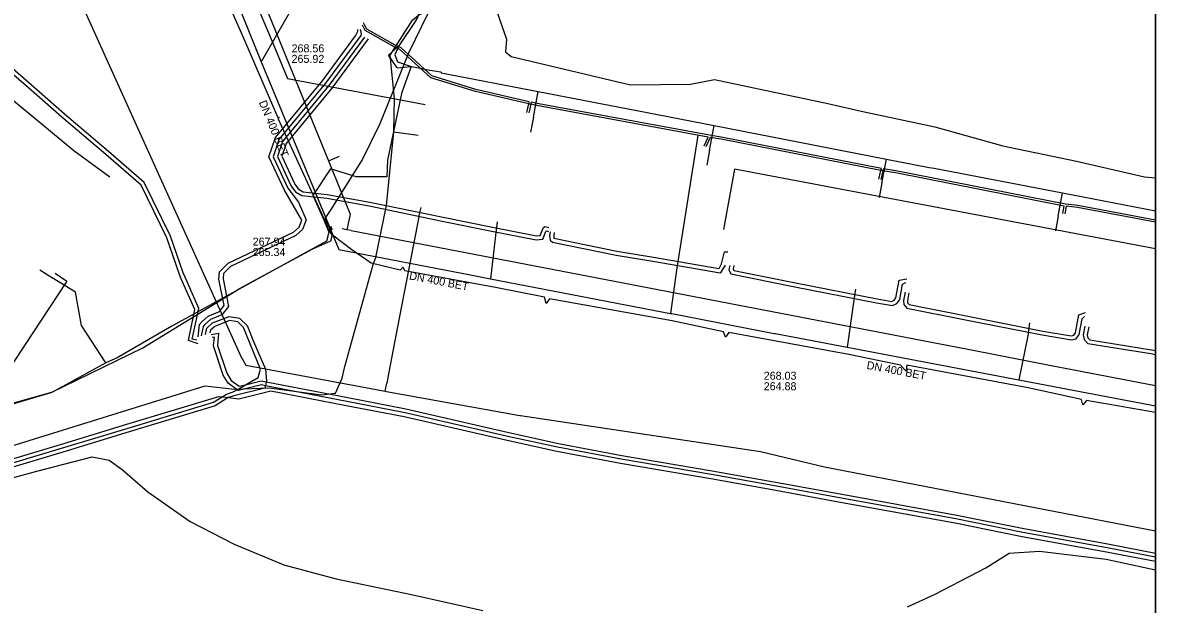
# Model space of a CAD drawing. Extents: x -598233 to -596890, y -1157848 to -1156431.
# Drawn here: x -597003.7 to -596890.5, y -1157384.6 to -1157326.5 of the extents above; entities that cross this region are included whole.
import ezdxf

# ---------------------------------------------------------------- set-up
doc = ezdxf.new("R2010")
doc.units = 0
for name, color, linetype in [('Vrstva 12', 7, 'Continuous'), ('Vrstva 13', 7, 'Continuous'), ('Vrstva 19', 7, 'Continuous'), ('Vrstva 37', 7, 'Continuous'), ('Vrstva 42', 7, 'Continuous'), ('Vrstva 44', 7, 'Continuous'), ('Vrstva 55', 7, 'Continuous'), ('Vrstva 58', 7, 'Continuous'), ('Vrstva 60', 7, 'Continuous'), ('Vrstva 9', 7, 'Continuous'), ('zajmove_uzemi', 7, 'Continuous')]:
    doc.layers.add(name, color=color, linetype=linetype)

msp = doc.modelspace()

# ---------------------------------------------------------------- linework, layer by layer
at = {"layer": 'Vrstva 12'}
msp.add_line((-596899.75, -1157343.47), (-596890.46, -1157345.25), dxfattribs=at)
for points in [[(-596961.6, -1157303.15), (-596963.43, -1157311.33), (-596965.38, -1157319.86), (-596965.32, -1157321.02), (-596964.13, -1157324.2), (-596964.04, -1157325.36), (-596964.21, -1157325.96), (-596964.45, -1157326.36), (-596966.08, -1157328.78)], [(-597000.43, -1157351.5), (-596999.26, -1157352.27), (-597005.31, -1157361.45), (-597020.36, -1157351.58), (-597029.97, -1157350.19), (-597039.26, -1157328.77)], [(-596967.12, -1157329.7), (-596966.08, -1157328.78)], [(-596966.08, -1157328.78), (-596966.5, -1157329.69), (-596966.22, -1157330.38), (-596964.87, -1157330.83)], [(-596966.25, -1157330.98), (-596967.12, -1157329.7)], [(-596966.25, -1157330.98), (-596964.87, -1157330.83)], [(-596964.87, -1157330.83), (-596965.58, -1157332.86)], [(-596964.87, -1157330.83), (-596964.47, -1157330.92)], [(-596964.47, -1157330.92), (-596962.99, -1157331.22)], [(-596962.99, -1157331.22), (-596961.89, -1157331.36)], [(-596961.89, -1157331.36), (-596961.84, -1157331.46)], [(-596961.84, -1157331.46), (-596952.15, -1157333.33)], [(-596965.58, -1157332.86), (-596965.81, -1157333.54), (-596967.23, -1157340.21), (-596967.3, -1157341.88), (-596970.36, -1157341.88), (-596972.91, -1157341.05), (-596974.67, -1157343.74), (-596974.63, -1157343.86), (-596973.57, -1157346.17), (-596973.09, -1157347.39), (-596973.33, -1157348.29), (-596984.04, -1157354.2), (-596988.77, -1157356.77), (-596994.26, -1157359.94)], [(-596952.64, -1157335.89), (-596952.15, -1157333.33)], [(-596952.15, -1157333.33), (-596941.27, -1157335.44), (-596934.56, -1157336.74)], [(-596952.64, -1157335.91), (-596952.92, -1157337.39)], [(-596935.03, -1157339.23), (-596934.56, -1157336.74)], [(-596934.56, -1157336.74), (-596917.34, -1157340.09)], [(-596935.03, -1157339.21), (-596935.29, -1157340.69)], [(-596917.79, -1157342.49), (-596917.34, -1157340.09)], [(-596917.34, -1157340.09), (-596913.06, -1157340.92), (-596912.57, -1157341.01)], [(-596912.57, -1157341.01), (-596899.75, -1157343.47)], [(-596917.79, -1157342.47), (-596918.06, -1157343.94)], [(-596900.19, -1157345.8), (-596899.75, -1157343.47)], [(-596900.19, -1157345.79), (-596900.46, -1157347.27)], [(-597001.97, -1157351.14), (-597000.71, -1157351.96)], [(-596995.39, -1157360.44), (-596997.8, -1157356.72), (-596998.41, -1157353.39), (-597000.73, -1157351.95)], [(-596995.39, -1157360.44), (-597000.71, -1157363.36), (-597008.68, -1157365.61), (-597010.31, -1157365.3), (-597016.16, -1157361.41), (-597017.37, -1157361.25)], [(-596994.26, -1157359.94), (-596995.39, -1157360.44)]]:
    msp.add_lwpolyline(points, dxfattribs=at)
at = {"layer": 'Vrstva 13'}
for p, q in [((-596971.27, -1157347.16), (-596971.76, -1157347.07)), ((-596970.84, -1157347.24), (-596971.27, -1157347.16))]:
    msp.add_line(p, q, dxfattribs=at)
for points in [[(-597002.55, -1157189.77), (-597001.25, -1157190.66), (-596990.93, -1157214.35), (-596989.18, -1157218.34), (-596977.64, -1157244.82), (-596976.57, -1157247.27), (-596974.95, -1157251.21), (-596963.82, -1157276.64), (-596961.38, -1157282.18), (-596957.61, -1157290.78), (-596980.01, -1157323.34), (-596973.12, -1157340.27), (-596970.96, -1157345.59), (-596971.27, -1157347.16)], [(-596969.21, -1157299.27), (-596982.43, -1157319.64), (-596978.76, -1157328.35), (-596977.21, -1157332.04), (-596963.47, -1157334.65)], [(-596973.12, -1157340.27), (-596972.95, -1157340.2), (-596972.02, -1157339.8)], [(-596970.84, -1157347.24), (-596908.51, -1157359.22), (-596901.04, -1157360.67), (-596890.46, -1157362.7)]]:
    msp.add_lwpolyline(points, dxfattribs=at)
at = {"layer": 'Vrstva 19'}
for points in [[(-597000.49, -1157317.47), (-596997.52, -1157325.26), (-596981.81, -1157359.93), (-596981.68, -1157360.15), (-596981.38, -1157360.67), (-596967.44, -1157363.27), (-596967.31, -1157363.29), (-596953.99, -1157365.7), (-596953.92, -1157365.71), (-596929.93, -1157369.31), (-596923.55, -1157370.83), (-596890.46, -1157377.22)], [(-596964.09, -1157345.87), (-596964.25, -1157346.71), (-596965.12, -1157351.2), (-596966.21, -1157356.84), (-596967.08, -1157361.36)], [(-596964.09, -1157345.87), (-596963.87, -1157344.92)], [(-596967.08, -1157361.36), (-596967.29, -1157362.48)], [(-596967.44, -1157363.27), (-596967.29, -1157362.48)]]:
    msp.add_lwpolyline(points, dxfattribs=at)
at = {"layer": 'Vrstva 37'}
for p, q in [((-596932.52, -1157341.11), (-596933.64, -1157347.11)), ((-596890.46, -1157349.06), (-596932.52, -1157341.11))]:
    msp.add_line(p, q, dxfattribs=at)
at = {"layer": 'Vrstva 42'}
for points in [[(-596935.58, -1157338.78), (-596935.17, -1157337.89), (-596952.13, -1157334.76), (-596952.9, -1157334.61), (-596953, -1157334.6), (-596953.1, -1157334.57), (-596958.44, -1157333.33), (-596962.89, -1157331.96), (-596965.98, -1157329.14), (-596966.56, -1157328.89), (-596969.45, -1157327.24), (-596969.73, -1157326.7)], [(-596953.29, -1157335.44), (-596953.1, -1157334.57), (-596953.06, -1157334.38), (-596958.39, -1157333.13), (-596962.79, -1157331.78), (-596965.87, -1157328.97), (-596966.47, -1157328.71), (-596969.3, -1157327.1), (-596969.52, -1157326.67), (-596969.62, -1157326.49)], [(-596986.14, -1157357.85), (-596986.01, -1157356.6), (-596985.74, -1157356.32), (-596985.14, -1157355.78), (-596984.03, -1157355.33), (-596983.54, -1157354.73), (-596984.07, -1157352.08), (-596984, -1157351.35), (-596983.15, -1157350.5), (-596976.62, -1157347.38), (-596976.05, -1157346.89), (-596975.78, -1157346.18), (-596977.53, -1157343.21), (-596979.08, -1157339.87), (-596978.43, -1157337.93), (-596973.73, -1157332.26), (-596970.41, -1157327.77), (-596970.35, -1157327.66), (-596970.2, -1157327.32), (-596970.17, -1157327.14)], [(-596969.95, -1157327.1), (-596969.93, -1157327.2), (-596969.88, -1157327.45), (-596969.86, -1157327.61), (-596969.89, -1157327.74), (-596973.41, -1157332.5), (-596978.08, -1157338.13), (-596978.65, -1157339.85), (-596977.18, -1157343), (-596976.13, -1157344.41), (-596975.35, -1157346.17), (-596975.71, -1157347.12), (-596976.4, -1157347.72), (-596982.92, -1157350.83), (-596983.62, -1157351.53), (-596983.66, -1157352.06), (-596983.11, -1157354.83), (-596983.78, -1157355.66), (-596984.92, -1157356.12), (-596985.47, -1157356.61), (-596985.65, -1157356.8), (-596985.86, -1157357.75)], [(-596969.51, -1157327.91), (-596973.1, -1157332.75), (-596977.72, -1157338.33), (-596978.22, -1157339.82), (-596976.84, -1157342.79), (-596976.42, -1157343.35), (-596975.78, -1157343.74), (-596973.3, -1157344.01), (-596969.06, -1157344.77), (-596961.74, -1157346.28), (-596956.8, -1157347.28), (-596952.36, -1157348.17), (-596951.7, -1157348.1), (-596951.4, -1157347.34), (-596951.36, -1157347.28), (-596951.34, -1157347.27), (-596951.13, -1157347.33)], [(-596969.14, -1157328.07), (-596972.79, -1157333), (-596977.36, -1157338.52), (-596977.79, -1157339.8), (-596976.49, -1157342.59), (-596976.15, -1157343.05), (-596975.65, -1157343.35), (-596973.25, -1157343.62), (-596968.98, -1157344.38), (-596961.66, -1157345.89), (-596956.72, -1157346.89), (-596952.34, -1157347.76), (-596951.97, -1157347.72), (-596951.72, -1157347.17), (-596951.64, -1157346.93), (-596951.5, -1157346.81), (-596951.08, -1157346.93)], [(-596986.16, -1157358.53), (-596987.13, -1157358.21), (-596986.79, -1157356.57), (-596986.76, -1157356.44), (-596986.47, -1157355.1), (-596987.83, -1157352.06), (-596988.02, -1157351.61), (-596989.27, -1157347.95), (-596991.86, -1157342.68), (-596995.37, -1157339.62), (-596999.76, -1157335.91), (-597003.11, -1157332.98), (-597006.77, -1157329.83)], [(-596986.28, -1157358.19), (-596986.75, -1157358.08), (-596986.07, -1157355.01), (-596987.46, -1157351.9), (-596987.64, -1157351.46), (-596988.9, -1157347.79), (-596991.54, -1157342.43), (-596995.11, -1157339.32), (-596999.5, -1157335.61), (-597002.84, -1157332.68), (-597006.55, -1157329.49)], [(-596918.09, -1157342.1), (-596917.89, -1157341.22), (-596917.85, -1157341.02), (-596933.85, -1157337.89), (-596935.04, -1157337.71), (-596952.1, -1157334.56), (-596952.86, -1157334.42), (-596952.9, -1157334.61), (-596953.1, -1157335.48)], [(-596899.7, -1157345.53), (-596899.58, -1157344.78), (-596916.45, -1157341.48), (-596917.7, -1157341.25), (-596917.79, -1157341.24), (-596917.89, -1157341.22), (-596933.88, -1157338.09), (-596934.97, -1157337.92), (-596935.4, -1157338.86)], [(-596890.46, -1157346.18), (-596898.21, -1157344.74), (-596899.46, -1157344.6), (-596916.41, -1157341.28), (-596917.65, -1157341.06), (-596917.7, -1157341.25), (-596917.9, -1157342.14)], [(-596890.46, -1157346.39), (-596898.24, -1157344.94), (-596899.38, -1157344.81), (-596899.5, -1157345.56)], [(-596950.95, -1157347.35), (-596951.01, -1157347.71), (-596950.97, -1157348.18), (-596950.74, -1157348.39), (-596944.35, -1157349.68), (-596940.71, -1157350.3), (-596937.23, -1157350.89), (-596933.97, -1157351.44), (-596933.86, -1157351.38), (-596933.44, -1157350.69)], [(-596950.56, -1157347.43), (-596950.6, -1157347.73), (-596950.58, -1157347.99), (-596950.41, -1157348.04), (-596944.28, -1157349.29), (-596940.64, -1157349.9), (-596937.16, -1157350.5), (-596934.1, -1157351.01), (-596934.02, -1157350.94), (-596933.82, -1157350.54), (-596933.53, -1157349.37), (-596933.19, -1157349.36)], [(-596933.01, -1157350.73), (-596933.09, -1157351.11), (-596932.9, -1157351.56), (-596926.51, -1157352.84), (-596918.34, -1157354.44), (-596916.74, -1157354.71), (-596916.32, -1157354.53), (-596916.02, -1157354.13), (-596915.74, -1157352.59), (-596915.39, -1157352.43)], [(-596932.61, -1157350.73), (-596932.67, -1157351.07), (-596932.61, -1157351.21), (-596926.43, -1157352.45), (-596918.27, -1157354.04), (-596916.79, -1157354.3), (-596916.58, -1157354.2), (-596916.4, -1157353.96), (-596916.08, -1157352.19), (-596915.32, -1157352.04)], [(-596915.48, -1157353.38), (-596915.64, -1157354.23), (-596915.62, -1157354.62), (-596915.29, -1157354.99), (-596909.61, -1157356.1), (-596901.77, -1157357.66), (-596898.85, -1157358.13), (-596898.38, -1157358.03), (-596898.07, -1157357.62), (-596897.79, -1157356.04), (-596897.53, -1157355.81)], [(-596915.09, -1157353.46), (-596915.24, -1157354.25), (-596915.23, -1157354.46), (-596915.08, -1157354.62), (-596909.53, -1157355.71), (-596901.7, -1157357.27), (-596898.87, -1157357.73), (-596898.61, -1157357.67), (-596898.45, -1157357.45), (-596898.12, -1157355.65), (-596897.45, -1157355.42)], [(-596985.42, -1157357.61), (-596985.28, -1157356.98), (-596984.7, -1157356.46), (-596983.06, -1157355.8), (-596982, -1157355.98), (-596981.25, -1157356.7), (-596980.63, -1157358.32), (-596979.42, -1157361.08), (-596979.31, -1157362.24), (-596979.34, -1157362.34), (-596979.42, -1157362.73), (-596979.47, -1157362.98), (-596982.58, -1157363.75), (-596983.11, -1157363.91), (-596983.16, -1157363.92), (-596984.46, -1157364.74), (-596993.04, -1157367.35), (-596999.35, -1157369.26), (-597027.16, -1157377.59)], [(-597027.28, -1157377.21), (-596999.47, -1157368.88), (-596993.16, -1157366.97), (-596984.63, -1157364.37), (-596983.76, -1157363.83), (-596983.32, -1157363.56), (-596982.64, -1157363.35), (-596982.26, -1157363.13), (-596981.4, -1157362.63), (-596980.15, -1157361.91), (-596979.92, -1157361.08), (-596981.6, -1157356.92), (-596982.19, -1157356.35), (-596983.02, -1157356.21), (-596984.49, -1157356.81), (-596984.92, -1157357.19), (-596984.97, -1157357.46)], [(-596897.52, -1157356.78), (-596897.67, -1157357.65), (-596897.59, -1157358.12), (-596897.22, -1157358.51), (-596890.92, -1157359.52), (-596890.46, -1157359.62)], [(-596897.12, -1157356.86), (-596897.27, -1157357.65), (-596897.22, -1157357.94), (-596897.02, -1157358.14), (-596890.85, -1157359.13), (-596890.46, -1157359.21)], [(-596984.84, -1157357.61), (-596984.11, -1157357.48), (-596984.22, -1157358.7), (-596983.27, -1157361.49), (-596982.86, -1157362.21), (-596982.05, -1157362.79), (-596981.4, -1157362.63), (-596979.84, -1157362.24), (-596979.34, -1157362.34), (-596971.2, -1157363.91), (-596965.39, -1157365.04), (-596955.09, -1157367.4), (-596950.14, -1157368.49), (-596943.78, -1157369.69), (-596934.76, -1157371.22), (-596928.25, -1157372.38), (-596921.98, -1157373.54), (-596910.32, -1157375.65), (-596903.79, -1157376.97), (-596895.03, -1157378.56), (-596890.46, -1157379.46)], [(-596890.46, -1157379.86), (-596895.1, -1157378.96), (-596903.86, -1157377.37), (-596910.4, -1157376.04), (-596922.05, -1157373.93), (-596928.32, -1157372.77), (-596934.83, -1157371.61), (-596943.85, -1157370.08), (-596950.22, -1157368.88), (-596955.18, -1157367.79), (-596965.47, -1157365.43), (-596971.28, -1157364.3), (-596979.42, -1157362.73), (-596979.83, -1157362.65), (-596982.13, -1157363.22), (-596982.26, -1157363.13), (-596983.16, -1157362.48), (-596983.64, -1157361.66), (-596984.62, -1157358.75), (-596984.51, -1157357.88), (-596984.74, -1157357.9)], [(-597027.4, -1157376.83), (-596999.58, -1157368.5), (-596993.27, -1157366.58), (-596984.09, -1157363.79), (-596983.76, -1157363.83), (-596983.11, -1157363.91), (-596982.09, -1157364.04), (-596978.89, -1157363.24), (-596971.36, -1157364.7), (-596965.55, -1157365.82), (-596955.27, -1157368.18), (-596950.3, -1157369.27), (-596943.92, -1157370.48), (-596934.9, -1157372.01), (-596928.39, -1157373.17), (-596922.12, -1157374.33), (-596910.47, -1157376.43), (-596903.94, -1157377.76), (-596895.18, -1157379.35), (-596890.46, -1157380.27)]]:
    msp.add_lwpolyline(points, dxfattribs=at)
at = {"layer": 'Vrstva 44'}
for points in [[(-597051.83, -1157384.62), (-597048.29, -1157383.28), (-597046.34, -1157382.37), (-597045.52, -1157381.59), (-597044.64, -1157380.87), (-597043.59, -1157380.38), (-597035.91, -1157379.17), (-597030.67, -1157379.12), (-597028.12, -1157378.75), (-597024.09, -1157377.32), (-597020.24, -1157376.19), (-597014.23, -1157374.54), (-597008.53, -1157372.95), (-597002.26, -1157371.28), (-596996.76, -1157369.84), (-596995.06, -1157370.16), (-596993.73, -1157371.09), (-596991.17, -1157373.34), (-596986.94, -1157376.28), (-596982.54, -1157378.56), (-596977.57, -1157380.61), (-596972.34, -1157382.01), (-596964.81, -1157383.58), (-596957.69, -1157385.17)], [(-596915.23, -1157384.82), (-596912.46, -1157383.56), (-596907.41, -1157380.92), (-596905.07, -1157379.44), (-596902.04, -1157379.24), (-596895.38, -1157380.07), (-596890.46, -1157381.13)]]:
    msp.add_lwpolyline(points, dxfattribs=at)
at = {"layer": 'Vrstva 55'}
for points in [[(-596890.46, -1157262.5), (-596891.82, -1157264.46), (-596901.68, -1157278.58), (-596901.75, -1157278.87), (-596901.89, -1157278.92), (-596911.96, -1157293.64), (-596920.86, -1157307.23), (-596921.02, -1157307.29), (-596927.78, -1157310.42), (-596939.36, -1157314.55), (-596951.12, -1157319.14), (-596962.05, -1157323.95), (-596962.31, -1157323.96), (-596962.51, -1157324.15), (-596965.11, -1157329.51), (-596968.02, -1157336.64), (-596969.73, -1157340.09), (-596972.9, -1157345.14), (-596973.47, -1157346.03), (-596973.18, -1157346.87), (-596972.81, -1157346.83)], [(-597005.77, -1157273), (-597002, -1157281.5), (-597001.61, -1157281.52), (-597001.89, -1157281.82), (-596997.97, -1157290.96), (-596994.23, -1157299.39), (-596993.8, -1157299.4), (-596994.04, -1157299.67), (-596990.67, -1157308.79), (-596989.46, -1157309.9), (-596985.91, -1157318.26), (-596985.73, -1157318.23), (-596985.81, -1157318.49), (-596981.68, -1157327.85), (-596978.23, -1157335.87), (-596978.05, -1157335.95), (-596978.17, -1157336.02), (-596973.79, -1157345.6), (-596973.18, -1157347), (-596972.79, -1157346.88)], [(-597008.98, -1157365.82), (-597000.84, -1157363.39), (-596991.67, -1157358.95), (-596981.96, -1157353), (-596974.69, -1157349.04), (-596972.9, -1157348.26), (-596972.75, -1157347.75), (-596973, -1157347.3), (-596973.07, -1157347.13), (-596972.75, -1157346.96)], [(-596890.46, -1157365.41), (-596897.33, -1157364.19), (-596897.72, -1157364.64), (-596897.85, -1157364.09), (-596903.17, -1157362.95), (-596915.31, -1157360.67), (-596915.36, -1157361.28), (-596915.95, -1157360.68), (-596921.09, -1157359.6), (-596933.1, -1157357.4), (-596933.44, -1157357.89), (-596933.64, -1157357.35), (-596938.75, -1157356.25), (-596951.04, -1157354.06), (-596951.35, -1157354.51), (-596951.54, -1157353.89), (-596956.43, -1157352.92), (-596965.5, -1157351.25), (-596965.67, -1157350.88), (-596965.95, -1157351.19), (-596968.85, -1157350.5), (-596970.78, -1157349.15), (-596972.73, -1157347.68), (-596972.98, -1157347.22), (-596972.72, -1157347.01)]]:
    msp.add_lwpolyline(points, dxfattribs=at)
at = {"layer": 'Vrstva 58'}
for points in [[(-596966.58, -1157337.38), (-596966.52, -1157334.04), (-596966.95, -1157329.72), (-596964.71, -1157326.2), (-596964.13, -1157325.73), (-596961.58, -1157324.24), (-596959.24, -1157323.47), (-596958.37, -1157322.87), (-596958.58, -1157321.8), (-596959.3, -1157318.17), (-596961.58, -1157307.58), (-596961.81, -1157296.02), (-596961.65, -1157290.12), (-596962.2, -1157287.35), (-596962.49, -1157283.55)], [(-597011.3, -1157320.78), (-597011.16, -1157321.66), (-597007.98, -1157325.07), (-597006.56, -1157326.66), (-597005.8, -1157328.55), (-597005.92, -1157330.19), (-597006.77, -1157332.49), (-596998.56, -1157339.24), (-596994.97, -1157341.85)], [(-596957.27, -1157321.52), (-596957.3, -1157322.44), (-596955.33, -1157328.12), (-596955.42, -1157329.39)], [(-596955.42, -1157329.39), (-596954.87, -1157329.85), (-596942.92, -1157332.66), (-596936.94, -1157332.6), (-596934.52, -1157332.14), (-596923.2, -1157334.53), (-596919.72, -1157335.33), (-596912.49, -1157336.87), (-596905.71, -1157338.76), (-596898.33, -1157340.3), (-596891.55, -1157341.87), (-596890.46, -1157341.97)], [(-597026.66, -1157375.41), (-597008.96, -1157370.04), (-596985.44, -1157362.73), (-596982.54, -1157363.08), (-596979.06, -1157362.93), (-596973.78, -1157363.64), (-596972.42, -1157363.48), (-596971.74, -1157361.99), (-596971.47, -1157360.81), (-596968.64, -1157350.63), (-596968.38, -1157349.92), (-596967.31, -1157344.73), (-596966.58, -1157337.38)], [(-596966.58, -1157337.38), (-596964.14, -1157337.71)]]:
    msp.add_lwpolyline(points, dxfattribs=at)
at = {"layer": 'Vrstva 60'}
msp.add_lwpolyline([(-596890.46, -1157848.46), (-596890.46, -1156430.86)], dxfattribs=at)
at = {"layer": 'Vrstva 9'}
for p, q in [((-596955.93, -1157288.65), (-596979.84, -1157330.39)), ((-596989.14, -1157307.37), (-596979.84, -1157330.39)), ((-596936.2, -1157337.73), (-596938.31, -1157350.96)), ((-596956.27, -1157346.37), (-596956.41, -1157347.74)), ((-596956.41, -1157347.74), (-596956.93, -1157352.04)), ((-596938.31, -1157350.96), (-596938.93, -1157355.5)), ((-596920.43, -1157353.09), (-596920.63, -1157354.42)), ((-596920.63, -1157354.42), (-596921.27, -1157358.89)), ((-596903.03, -1157356.44), (-596903.22, -1157357.73)), ((-596903.22, -1157357.73), (-596904.1, -1157362.14))]:
    msp.add_line(p, q, dxfattribs=at)
for points in [[(-596979.84, -1157330.39), (-596978.62, -1157333.34), (-596972.1, -1157349.13)], [(-596972.1, -1157349.13), (-596958.93, -1157351.66), (-596958.92, -1157351.66), (-596956.93, -1157352.04), (-596956.93, -1157352.05), (-596938.93, -1157355.5), (-596938.81, -1157355.53), (-596928.56, -1157357.5), (-596928.48, -1157357.51), (-596926.71, -1157357.85)], [(-596926.71, -1157357.85), (-596921.27, -1157358.89), (-596904.1, -1157362.14), (-596890.46, -1157364.73)]]:
    msp.add_lwpolyline(points, dxfattribs=at)
at = {"layer": 'zajmove_uzemi'}
msp.add_lwpolyline([(-598232.89, -1156430.86), (-596890.46, -1156430.86), (-596890.46, -1157848.46), (-598232.89, -1157848.46)], close=True, dxfattribs=at)

# ---------------------------------------------------------------- texts
at = {"layer": 'Vrstva 12'}
for s, p in [('268.56', (-596976.81, -1157329.43)), ('265.92', (-596976.81, -1157330.48)), ('267.94', (-596980.7, -1157348.74)), ('265.34', (-596980.7, -1157349.78)), ('268.03', (-596929.61, -1157362.13)), ('264.88', (-596929.61, -1157363.18))]:
    msp.add_text(s, height=0.8, dxfattribs=at).set_placement(p)
for rotation, p in [(292.4377, (-596980.1, -1157334.42)), (349.1032, (-596965.1, -1157352.1)), (349.2751, (-596919.37, -1157361.04))]:
    msp.add_text('DN 400 BET', height=0.8, rotation=rotation, dxfattribs=at).set_placement(p)

doc.saveas('drawing.dxf')
